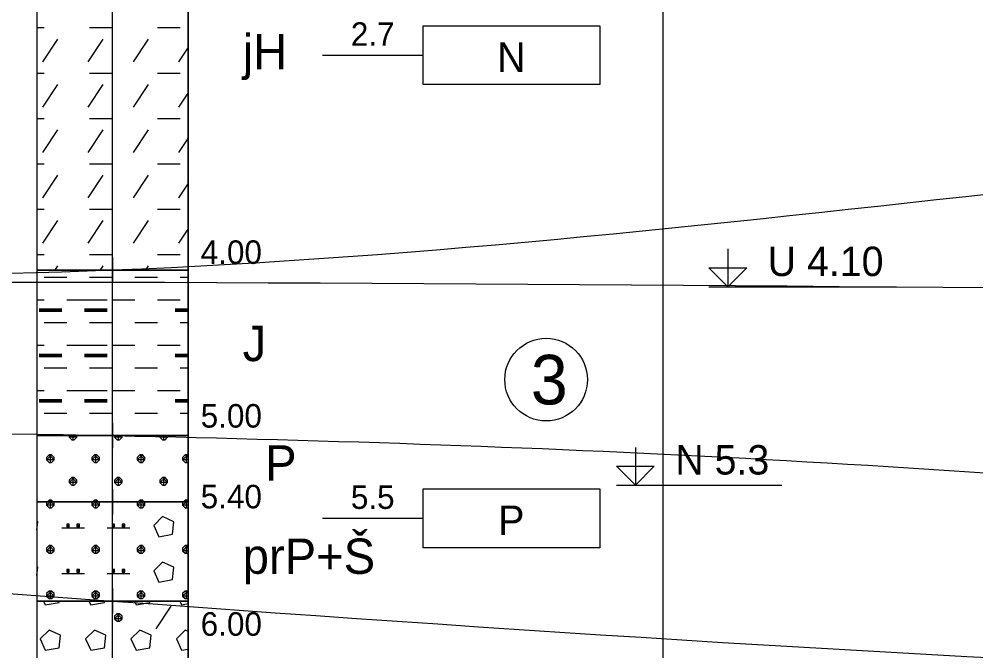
# Model space of a CAD drawing. Extents: x 3042 to 4120, y 576 to 2694.
# Drawn here: x 3349.75 to 3378.68, y 884.9 to 904 of the extents above; entities that cross this region are included whole.
import ezdxf

# ---------------------------------------------------------------- set-up
doc = ezdxf.new("R2010")
doc.units = 0
for name, color, linetype in [('18', 7, 'Continuous'), ('51', 7, 'Continuous'), ('52', 7, 'Continuous'), ('53', 7, 'Continuous'), ('56', 7, 'Continuous'), ('61', 7, 'Continuous'), ('62', 7, 'Continuous'), ('HPV', 7, 'Continuous'), ('pomocna', 7, 'Continuous'), ('rozhraní', 7, 'Continuous')]:
    doc.layers.add(name, color=color, linetype=linetype)

msp = doc.modelspace()

# ---------------------------------------------------------------- linework, layer by layer
at = {"layer": '18'}
msp.add_line((3352.572, 866.409), (3352.572, 916.409), dxfattribs=at)
at = {"layer": '51'}
for p, q in [((3350.286, 903.743), (3350.502, 903.743)), ((3351.874, 903.743), (3352.56, 903.743)), ((3353.931, 903.743), (3354.617, 903.743)), ((3350.464, 902.714), (3350.921, 903.4)), ((3351.836, 902.714), (3352.293, 903.4)), ((3353.207, 902.714), (3353.664, 903.4)), ((3354.579, 902.714), (3354.858, 903.132)), ((3350.286, 902.371), (3350.502, 902.371)), ((3351.874, 902.371), (3352.56, 902.371)), ((3353.931, 902.371), (3354.617, 902.371)), ((3350.464, 901.342), (3350.921, 902.028)), ((3351.836, 901.342), (3352.293, 902.028)), ((3353.207, 901.342), (3353.664, 902.028)), ((3354.579, 901.342), (3354.858, 901.761)), ((3350.286, 901), (3350.502, 901)), ((3351.874, 901), (3352.56, 901)), ((3353.931, 901), (3354.617, 901)), ((3350.464, 899.971), (3350.921, 900.657)), ((3351.836, 899.971), (3352.293, 900.657)), ((3353.207, 899.971), (3353.664, 900.657)), ((3354.579, 899.971), (3354.858, 900.389)), ((3350.286, 899.628), (3350.502, 899.628)), ((3351.874, 899.628), (3352.56, 899.628)), ((3353.931, 899.628), (3354.617, 899.628)), ((3350.464, 898.599), (3350.921, 899.285)), ((3351.836, 898.599), (3352.293, 899.285)), ((3353.207, 898.599), (3353.664, 899.285)), ((3354.579, 898.599), (3354.858, 899.018)), ((3350.286, 898.256), (3350.502, 898.256)), ((3351.874, 898.256), (3352.56, 898.256)), ((3353.931, 898.256), (3354.617, 898.256)), ((3350.464, 897.228), (3350.921, 897.913)), ((3351.836, 897.228), (3352.293, 897.913)), ((3353.207, 897.228), (3353.664, 897.913)), ((3354.579, 897.228), (3354.858, 897.646)), ((3350.286, 896.885), (3350.502, 896.885)), ((3351.874, 896.885), (3352.56, 896.885)), ((3353.931, 896.885), (3354.617, 896.885)), ((3350.833, 896.409), (3350.921, 896.542)), ((3352.204, 896.409), (3352.293, 896.542)), ((3353.576, 896.409), (3353.664, 896.542)), ((3350.502, 896.199), (3351.188, 896.199)), ((3351.874, 896.199), (3352.56, 896.199)), ((3353.245, 896.199), (3353.931, 896.199)), ((3354.617, 896.199), (3354.858, 896.199)), ((3350.286, 895.513), (3350.502, 895.513)), ((3351.188, 895.513), (3351.874, 895.513)), ((3351.721, 895.513), (3352.407, 895.513)), ((3352.56, 895.513), (3353.245, 895.513)), ((3353.931, 895.513), (3354.617, 895.513)), ((3350.35, 895.246), (3351.036, 895.246)), ((3350.35, 895.208), (3351.036, 895.208)), ((3350.35, 895.17), (3351.036, 895.17)), ((3351.721, 895.246), (3352.407, 895.246)), ((3351.721, 895.208), (3352.407, 895.208)), ((3351.721, 895.17), (3352.407, 895.17)), ((3354.465, 895.246), (3354.858, 895.246)), ((3354.465, 895.208), (3354.858, 895.208)), ((3354.465, 895.17), (3354.858, 895.17)), ((3350.502, 894.827), (3351.188, 894.827)), ((3351.874, 894.827), (3352.56, 894.827)), ((3353.245, 894.827), (3353.931, 894.827)), ((3354.617, 894.827), (3354.858, 894.827)), ((3350.286, 894.142), (3350.502, 894.142)), ((3351.188, 894.142), (3351.874, 894.142)), ((3351.721, 894.142), (3352.407, 894.142)), ((3352.56, 894.142), (3353.245, 894.142)), ((3353.931, 894.142), (3354.617, 894.142)), ((3350.35, 893.875), (3351.036, 893.875)), ((3350.35, 893.837), (3351.036, 893.837)), ((3350.35, 893.799), (3351.036, 893.799)), ((3351.721, 893.875), (3352.407, 893.875)), ((3351.721, 893.837), (3352.407, 893.837)), ((3351.721, 893.799), (3352.407, 893.799)), ((3354.465, 893.875), (3354.858, 893.875)), ((3354.465, 893.837), (3354.858, 893.837)), ((3354.465, 893.799), (3354.858, 893.799)), ((3350.502, 893.456), (3351.188, 893.456)), ((3351.874, 893.456), (3352.56, 893.456)), ((3353.245, 893.456), (3353.931, 893.456)), ((3354.617, 893.456), (3354.858, 893.456)), ((3350.286, 892.77), (3350.502, 892.77)), ((3350.35, 892.503), (3351.036, 892.503)), ((3351.188, 892.77), (3351.874, 892.77)), ((3351.721, 892.77), (3352.407, 892.77)), ((3351.721, 892.503), (3352.407, 892.503)), ((3352.56, 892.77), (3353.245, 892.77)), ((3353.931, 892.77), (3354.617, 892.77)), ((3354.465, 892.503), (3354.858, 892.503)), ((3350.35, 892.465), (3351.036, 892.465)), ((3350.35, 892.427), (3351.036, 892.427)), ((3351.721, 892.465), (3352.407, 892.465)), ((3351.721, 892.427), (3352.407, 892.427)), ((3354.465, 892.465), (3354.858, 892.465)), ((3354.465, 892.427), (3354.858, 892.427)), ((3350.502, 892.084), (3351.188, 892.084)), ((3351.874, 892.084), (3352.56, 892.084)), ((3353.245, 892.084), (3353.931, 892.084)), ((3354.617, 892.084), (3354.858, 892.084)), ((3351.378, 891.284), (3351.378, 891.409)), ((3352.75, 891.284), (3352.75, 891.409)), ((3354.122, 891.284), (3354.122, 891.409)), ((3350.693, 890.598), (3350.693, 890.827)), ((3352.064, 890.598), (3352.064, 890.827)), ((3353.436, 890.598), (3353.436, 890.827)), ((3354.807, 890.598), (3354.807, 890.827)), ((3351.378, 889.912), (3351.378, 890.141)), ((3352.75, 889.912), (3352.75, 890.141)), ((3354.122, 889.912), (3354.122, 890.141)), ((3350.655, 889.455), (3350.608, 889.409)), ((3350.684, 889.409), (3350.731, 889.455)), ((3350.693, 889.409), (3350.693, 889.455)), ((3350.693, 889.227), (3350.693, 889.409)), ((3352.026, 889.455), (3351.98, 889.409)), ((3352.056, 889.409), (3352.102, 889.455)), ((3352.064, 889.409), (3352.064, 889.455)), ((3352.064, 889.227), (3352.064, 889.409)), ((3353.398, 889.455), (3353.351, 889.409)), ((3353.428, 889.409), (3353.474, 889.455)), ((3353.436, 889.409), (3353.436, 889.455)), ((3353.436, 889.227), (3353.436, 889.409)), ((3354.769, 889.455), (3354.723, 889.409)), ((3354.799, 889.409), (3354.846, 889.455)), ((3354.807, 889.409), (3354.807, 889.455)), ((3354.807, 889.227), (3354.807, 889.409)), ((3351.036, 888.617), (3351.721, 888.617)), ((3352.407, 888.617), (3353.093, 888.617)), ((3350.693, 887.855), (3350.693, 888.084)), ((3352.064, 887.855), (3352.064, 888.084)), ((3353.436, 887.855), (3353.436, 888.084)), ((3354.807, 887.855), (3354.807, 888.084)), ((3351.036, 887.245), (3351.721, 887.245)), ((3352.407, 887.245), (3353.093, 887.245)), ((3350.693, 886.483), (3350.693, 886.712)), ((3352.064, 886.483), (3352.064, 886.712)), ((3353.436, 886.483), (3353.436, 886.712)), ((3354.807, 886.483), (3354.807, 886.712)), ((3353.893, 885.569), (3354.35, 886.255)), ((3352.75, 885.798), (3352.75, 886.026))]:
    msp.add_line(p, q, dxfattribs=at)
for points in [[(3350.286, 896.409), (3354.858, 896.409), (3354.858, 909.909), (3350.286, 909.909)], [(3350.286, 891.409), (3354.858, 891.409), (3354.858, 896.409), (3350.286, 896.409)], [(3350.286, 889.409), (3354.858, 889.409), (3354.858, 891.409), (3350.286, 891.409)], [(3350.286, 886.409), (3354.858, 886.409), (3354.858, 889.409), (3350.286, 889.409)], [(3350.286, 872.409), (3354.858, 872.409), (3354.858, 886.409), (3350.286, 886.409)]]:
    msp.add_lwpolyline(points, close=True, dxfattribs=at)
for points in [[(3351.264, 891.409), (3351.264, 891.36), (3351.34, 891.284), (3351.417, 891.284), (3351.493, 891.36), (3351.493, 891.409)], [(3351.444, 891.409), (3351.493, 891.36), (3351.264, 891.36), (3351.313, 891.409)], [(3352.636, 891.409), (3352.636, 891.36), (3352.712, 891.284), (3352.788, 891.284), (3352.864, 891.36), (3352.864, 891.409)], [(3352.816, 891.409), (3352.864, 891.36), (3352.636, 891.36), (3352.684, 891.409)], [(3354.007, 891.409), (3354.007, 891.36), (3354.084, 891.284), (3354.16, 891.284), (3354.236, 891.36), (3354.236, 891.409)], [(3354.187, 891.409), (3354.236, 891.36), (3354.007, 891.36), (3354.056, 891.409)], [(3350.655, 890.827), (3350.578, 890.751), (3350.578, 890.674), (3350.655, 890.598), (3350.731, 890.598), (3350.807, 890.674), (3350.807, 890.751), (3350.731, 890.827), (3350.655, 890.827), (3350.807, 890.674), (3350.578, 890.674), (3350.731, 890.827)], [(3352.026, 890.827), (3351.95, 890.751), (3351.95, 890.674), (3352.026, 890.598), (3352.102, 890.598), (3352.179, 890.674), (3352.179, 890.751), (3352.102, 890.827), (3352.026, 890.827), (3352.179, 890.674), (3351.95, 890.674), (3352.102, 890.827)], [(3353.398, 890.827), (3353.322, 890.751), (3353.322, 890.674), (3353.398, 890.598), (3353.474, 890.598), (3353.55, 890.674), (3353.55, 890.751), (3353.474, 890.827), (3353.398, 890.827), (3353.55, 890.674), (3353.322, 890.674), (3353.474, 890.827)], [(3354.769, 890.827), (3354.693, 890.751), (3354.693, 890.674), (3354.769, 890.598), (3354.846, 890.598), (3354.858, 890.61)], [(3354.858, 890.674), (3354.693, 890.674), (3354.846, 890.827)], [(3354.858, 890.815), (3354.846, 890.827), (3354.769, 890.827), (3354.858, 890.738)], [(3351.34, 890.141), (3351.264, 890.065), (3351.264, 889.989), (3351.34, 889.912), (3351.417, 889.912), (3351.493, 889.989), (3351.493, 890.065), (3351.417, 890.141), (3351.34, 890.141), (3351.493, 889.989), (3351.264, 889.989), (3351.417, 890.141)], [(3352.712, 890.141), (3352.636, 890.065), (3352.636, 889.989), (3352.712, 889.912), (3352.788, 889.912), (3352.864, 889.989), (3352.864, 890.065), (3352.788, 890.141), (3352.712, 890.141), (3352.864, 889.989), (3352.636, 889.989), (3352.788, 890.141)], [(3354.084, 890.141), (3354.007, 890.065), (3354.007, 889.989), (3354.084, 889.912), (3354.16, 889.912), (3354.236, 889.989), (3354.236, 890.065), (3354.16, 890.141), (3354.084, 890.141), (3354.236, 889.989), (3354.007, 889.989), (3354.16, 890.141)], [(3350.608, 889.409), (3350.578, 889.379), (3350.578, 889.303), (3350.655, 889.227), (3350.731, 889.227), (3350.807, 889.303), (3350.807, 889.379), (3350.777, 889.409)], [(3350.701, 889.409), (3350.807, 889.303), (3350.578, 889.303), (3350.684, 889.409)], [(3350.777, 889.409), (3350.731, 889.455), (3350.655, 889.455), (3350.701, 889.409)], [(3351.98, 889.409), (3351.95, 889.379), (3351.95, 889.303), (3352.026, 889.227), (3352.102, 889.227), (3352.179, 889.303), (3352.179, 889.379), (3352.149, 889.409)], [(3352.072, 889.409), (3352.179, 889.303), (3351.95, 889.303), (3352.056, 889.409)], [(3352.149, 889.409), (3352.102, 889.455), (3352.026, 889.455), (3352.072, 889.409)], [(3353.351, 889.409), (3353.322, 889.379), (3353.322, 889.303), (3353.398, 889.227), (3353.474, 889.227), (3353.55, 889.303), (3353.55, 889.379), (3353.52, 889.409)], [(3353.444, 889.409), (3353.55, 889.303), (3353.322, 889.303), (3353.428, 889.409)], [(3353.52, 889.409), (3353.474, 889.455), (3353.398, 889.455), (3353.444, 889.409)], [(3354.723, 889.409), (3354.693, 889.379), (3354.693, 889.303), (3354.769, 889.227), (3354.846, 889.227), (3354.858, 889.239)], [(3354.858, 889.303), (3354.693, 889.303), (3354.799, 889.409)], [(3354.858, 889.443), (3354.846, 889.455), (3354.769, 889.455), (3354.816, 889.409)], [(3350.286, 888.548), (3350.312, 888.808), (3350.286, 888.819)], [(3353.817, 888.693), (3353.969, 888.35), (3354.388, 888.427), (3354.426, 888.808), (3354.084, 888.96), (3353.817, 888.693)], [(3351.188, 888.731), (3351.188, 888.655), (3351.264, 888.655), (3351.264, 888.731), (3351.188, 888.731), (3351.264, 888.655)], [(3351.493, 888.731), (3351.493, 888.655), (3351.569, 888.655), (3351.569, 888.731), (3351.493, 888.731), (3351.569, 888.655)], [(3352.56, 888.731), (3352.56, 888.655), (3352.636, 888.655), (3352.636, 888.731), (3352.56, 888.731), (3352.636, 888.655)], [(3352.864, 888.731), (3352.864, 888.655), (3352.941, 888.655), (3352.941, 888.731), (3352.864, 888.731), (3352.941, 888.655)], [(3350.655, 888.084), (3350.578, 888.007), (3350.578, 887.931), (3350.655, 887.855), (3350.731, 887.855), (3350.807, 887.931), (3350.807, 888.007), (3350.731, 888.084), (3350.655, 888.084), (3350.807, 887.931), (3350.578, 887.931), (3350.731, 888.084)], [(3352.026, 888.084), (3351.95, 888.007), (3351.95, 887.931), (3352.026, 887.855), (3352.102, 887.855), (3352.179, 887.931), (3352.179, 888.007), (3352.102, 888.084), (3352.026, 888.084), (3352.179, 887.931), (3351.95, 887.931), (3352.102, 888.084)], [(3353.398, 888.084), (3353.322, 888.007), (3353.322, 887.931), (3353.398, 887.855), (3353.474, 887.855), (3353.55, 887.931), (3353.55, 888.007), (3353.474, 888.084), (3353.398, 888.084), (3353.55, 887.931), (3353.322, 887.931), (3353.474, 888.084)], [(3354.769, 888.084), (3354.693, 888.007), (3354.693, 887.931), (3354.769, 887.855), (3354.846, 887.855), (3354.858, 887.867)], [(3354.858, 887.931), (3354.693, 887.931), (3354.846, 888.084)], [(3354.858, 888.071), (3354.846, 888.084), (3354.769, 888.084), (3354.858, 887.995)], [(3353.817, 887.322), (3353.969, 886.979), (3354.388, 887.055), (3354.426, 887.436), (3354.084, 887.588), (3353.817, 887.322)], [(3350.286, 887.177), (3350.312, 887.436), (3350.286, 887.447)], [(3351.188, 887.36), (3351.188, 887.284), (3351.264, 887.284), (3351.264, 887.36), (3351.188, 887.36), (3351.264, 887.284)], [(3351.493, 887.36), (3351.493, 887.284), (3351.569, 887.284), (3351.569, 887.36), (3351.493, 887.36), (3351.569, 887.284)], [(3352.56, 887.36), (3352.56, 887.284), (3352.636, 887.284), (3352.636, 887.36), (3352.56, 887.36), (3352.636, 887.284)], [(3352.864, 887.36), (3352.864, 887.284), (3352.941, 887.284), (3352.941, 887.36), (3352.864, 887.36), (3352.941, 887.284)], [(3350.655, 886.712), (3350.578, 886.636), (3350.578, 886.56), (3350.655, 886.483), (3350.731, 886.483), (3350.807, 886.56), (3350.807, 886.636), (3350.731, 886.712), (3350.655, 886.712), (3350.807, 886.56), (3350.578, 886.56), (3350.731, 886.712)], [(3352.026, 886.712), (3351.95, 886.636), (3351.95, 886.56), (3352.026, 886.483), (3352.102, 886.483), (3352.179, 886.56), (3352.179, 886.636), (3352.102, 886.712), (3352.026, 886.712), (3352.179, 886.56), (3351.95, 886.56), (3352.102, 886.712)], [(3353.398, 886.712), (3353.322, 886.636), (3353.322, 886.56), (3353.398, 886.483), (3353.474, 886.483), (3353.55, 886.56), (3353.55, 886.636), (3353.474, 886.712), (3353.398, 886.712), (3353.55, 886.56), (3353.322, 886.56), (3353.474, 886.712)], [(3354.769, 886.712), (3354.693, 886.636), (3354.693, 886.56), (3354.769, 886.483), (3354.846, 886.483), (3354.858, 886.496)], [(3354.858, 886.56), (3354.693, 886.56), (3354.846, 886.712)], [(3354.858, 886.7), (3354.846, 886.712), (3354.769, 886.712), (3354.858, 886.624)], [(3350.489, 886.409), (3350.54, 886.293), (3350.959, 886.369), (3350.963, 886.409)], [(3351.86, 886.409), (3351.912, 886.293), (3352.331, 886.369), (3352.335, 886.409)], [(3353.232, 886.409), (3353.283, 886.293), (3353.703, 886.369), (3353.707, 886.409)], [(3354.603, 886.409), (3354.655, 886.293), (3354.858, 886.33)], [(3352.712, 886.026), (3352.636, 885.95), (3352.636, 885.874), (3352.712, 885.798), (3352.788, 885.798), (3352.864, 885.874), (3352.864, 885.95), (3352.788, 886.026), (3352.712, 886.026), (3352.864, 885.874), (3352.636, 885.874), (3352.788, 886.026)], [(3350.388, 885.264), (3350.54, 884.921), (3350.959, 884.998), (3350.997, 885.379), (3350.655, 885.531), (3350.388, 885.264)], [(3351.759, 885.264), (3351.912, 884.921), (3352.331, 884.998), (3352.369, 885.379), (3352.026, 885.531), (3351.759, 885.264)], [(3353.131, 885.264), (3353.283, 884.921), (3353.703, 884.998), (3353.741, 885.379), (3353.398, 885.531), (3353.131, 885.264)], [(3354.858, 885.492), (3354.769, 885.531), (3354.503, 885.264)], [(3354.503, 885.264), (3354.655, 884.921), (3354.858, 884.958)]]:
    msp.add_lwpolyline(points, dxfattribs=at)
at = {"layer": '53'}
for p, q in [((3350.286, 916.409), (3350.286, 866.409)), ((3354.858, 916.409), (3354.858, 866.409)), ((3350.286, 896.409), (3354.858, 896.409)), ((3350.286, 891.409), (3354.858, 891.409)), ((3350.286, 889.409), (3354.858, 889.409)), ((3350.286, 886.409), (3354.858, 886.409))]:
    msp.add_line(p, q, dxfattribs=at)
at = {"layer": '56'}
for p, q in [((3352.572, 896.79), (3352.572, 896.028)), ((3352.191, 896.409), (3352.953, 896.409)), ((3352.572, 891.79), (3352.572, 891.028)), ((3352.191, 891.409), (3352.953, 891.409)), ((3352.572, 889.79), (3352.572, 889.028)), ((3352.191, 889.409), (3352.953, 889.409)), ((3352.572, 886.79), (3352.572, 886.028)), ((3352.191, 886.409), (3352.953, 886.409))]:
    msp.add_line(p, q, dxfattribs=at)
at = {"layer": '61'}
for p, q in [((3370.606, 895.909), (3376.278, 895.909)), ((3367.812, 889.909), (3372.807, 889.909))]:
    msp.add_line(p, q, dxfattribs=at)
for points in [[(3371.177, 897.052), (3371.177, 895.909), (3370.606, 896.481), (3371.749, 896.481), (3371.177, 895.909)], [(3368.383, 891.052), (3368.383, 889.909), (3367.812, 890.481), (3368.955, 890.481), (3368.383, 889.909)]]:
    msp.add_lwpolyline(points, dxfattribs=at)
at = {"layer": '62'}
for p, q in [((3358.922, 902.909), (3361.97, 902.909)), ((3358.922, 888.909), (3361.97, 888.909))]:
    msp.add_line(p, q, dxfattribs=at)
for points in [[(3367.304, 902.02), (3361.97, 902.02), (3361.97, 903.798), (3367.304, 903.798), (3367.304, 902.02)], [(3367.304, 888.02), (3361.97, 888.02), (3361.97, 889.798), (3367.304, 889.798), (3367.304, 888.02)]]:
    msp.add_lwpolyline(points, dxfattribs=at)
at = {"layer": 'HPV'}
msp.add_spline([(3335.583, 896.048), (3352.572, 896.048), (3453.062, 896.51), (3557.332, 895.79), (3580.052, 892.49), (3619.082, 896.393), (3629.647, 896.393)], degree=3, dxfattribs=at)
at = {"layer": 'pomocna'}
for p, q in [((3352.572, 864.859), (3352.572, 916.409)), ((3369.222, 864.859), (3369.222, 916.409))]:
    msp.add_line(p, q, dxfattribs=at)
at = {"layer": 'rozhraní'}
msp.add_circle((3365.684, 893.102), 1.25, dxfattribs=at)
for points in [[(3442.298, 897.95), (3431.332, 901.509), (3430.03, 901.453), (3426.658, 901.335), (3420.551, 901.17), (3409.531, 901.116), (3352.572, 896.409), (3327.866, 896.536)], [(3248.314, 891.859), (3256.322, 891.859), (3352.572, 886.409), (3431.332, 884.009), (3453.062, 885.409), (3491.522, 887.359), (3557.332, 884.659), (3580.052, 895.009), (3619.082, 891.259), (3629.275, 891.259)], [(3327.731, 891.649), (3352.636, 891.409), (3372.333, 890.691), (3392.015, 889.318), (3411.682, 887.89), (3431.332, 887.009), (3453.062, 886.909), (3491.522, 891.359), (3507.947, 889.803), (3524.477, 888.648), (3540.981, 888.049), (3549.184, 888.006), (3553.265, 888.057), (3557.332, 888.159), (3567.468, 889.054)]]:
    msp.add_spline(points, degree=3, dxfattribs=at)

# ---------------------------------------------------------------- texts
at = {"layer": '52'}
for s, height, p in [('jH', 1.0668, (3356.509, 902.481)), ('4.00', 0.7112, (3355.239, 896.601)), ('J', 1.067, (3356.509, 893.662)), ('5.00', 0.7112, (3355.239, 891.652)), ('P', 1.067, (3357.186, 890.049)), ('5.40', 0.7112, (3355.239, 889.211)), ('prP+Š', 1.0668, (3356.509, 887.231)), ('6.00', 0.7112, (3355.239, 885.359))]:
    msp.add_text(s, height=height, dxfattribs=at).set_placement(p)
at = {"layer": '61'}
for s, p in [('U 4.10', (3372.384, 896.233)), ('N 5.3', (3369.59, 890.233))]:
    msp.add_text(s, height=0.889, dxfattribs=at).set_placement(p)
at = {"layer": '62'}
for s, height, p in [('2.7', 0.7112, (3359.779, 903.194)), ('N', 0.889, (3364.203, 902.407)), ('5.5', 0.7112, (3359.779, 889.194)), ('P', 0.889, (3364.235, 888.407))]:
    msp.add_text(s, height=height, dxfattribs=at).set_placement(p)
at = {"layer": 'rozhraní'}
msp.add_text('3', height=1.5, dxfattribs=at).set_placement((3365.222, 892.352))

doc.saveas('drawing.dxf')
